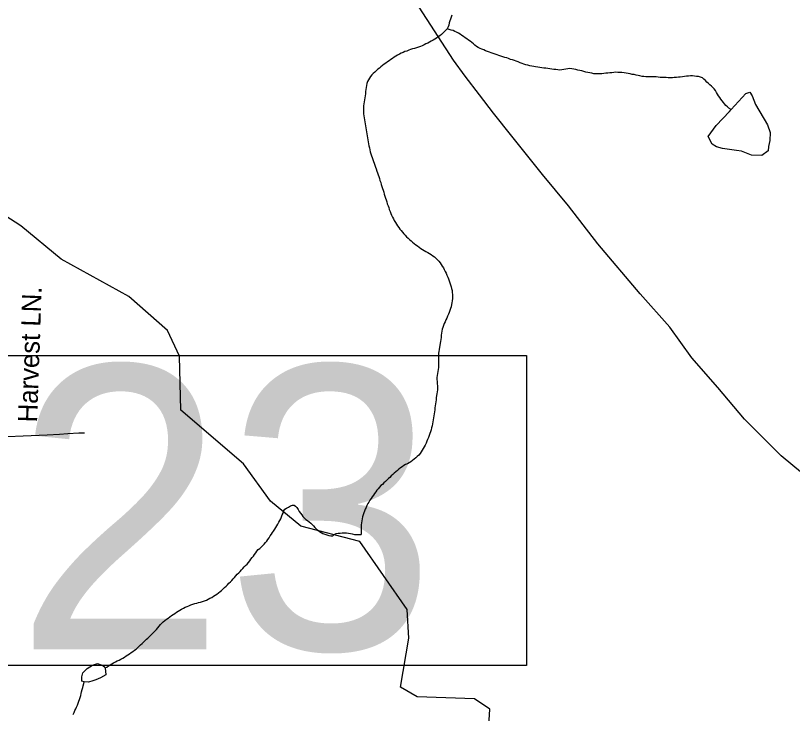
# Model space of a CAD drawing. Extents: x 1950930 to 2061844, y 904556 to 1017002.
# Drawn here: x 1982667 to 1986500, y 922665 to 926109 of the extents above; entities that cross this region are included whole.
import ezdxf

# ---------------------------------------------------------------- set-up
doc = ezdxf.new("R2010")
doc.units = 0
for name, color, linetype in [('Exist Hydrographic Creek Single Shore', 7, 'Continuous'), ('Exist Hydrographic Misc Water Feature', 7, 'Continuous'), ('Exist Road Non-System Type 51', 7, 'Continuous'), ('Exist Road Non-System Type 51 Label', 7, 'Continuous'), ('Exist Road Secondary Mileage Hundredths English Label', 7, 'Continuous'), ('Exist Road Secondary Type 51 Attributed', 7, 'Continuous')]:
    doc.layers.add(name, color=color, linetype=linetype)

msp = doc.modelspace()

# ---------------------------------------------------------------- linework, layer by layer
at = {"layer": 'Exist Hydrographic Creek Single Shore'}
for points in [[(1984819.3, 926110.4), (1984816, 926100.3), (1984813.1, 926090.6), (1984809.8, 926081.7), (1984807, 926072), (1984804.1, 926061.9), (1984800.8, 926052.2), (1984796.7, 926043.5)], [(1984796.7, 926043.5), (1984789.5, 926036.1), (1984782, 926028.7), (1984774.8, 926021.7), (1984768.2, 926015), (1984760.4, 926008.9), (1984752.2, 926003.2), (1984743.6, 925997.7), (1984735.4, 925991.9), (1984726.6, 925987.2), (1984717.6, 925981.7), (1984709.2, 925976.9), (1984700.3, 925972.1), (1984691.5, 925968.3), (1984682.7, 925963.4), (1984673.1, 925959.6), (1984664.1, 925955.7), (1984654.6, 925952.8), (1984645, 925948.9), (1984635.5, 925945.5), (1984625.9, 925943.7), (1984616.3, 925940.3), (1984606.8, 925937.3), (1984597.4, 925933.4), (1984588, 925930.4), (1984578.7, 925926.5), (1984569.7, 925922.6), (1984560.7, 925917.9), (1984551.9, 925913.2), (1984543.5, 925908.4), (1984534.9, 925902.7), (1984526.3, 925897.2), (1984518.1, 925891.5), (1984509.6, 925885.9), (1984501.9, 925880.2), (1984493.7, 925874.1), (1984485.9, 925868.4), (1984477.5, 925861.9), (1984469.7, 925855.9), (1984462.3, 925849.2), (1984454.5, 925843.6), (1984446.9, 925836.6), (1984439.5, 925830), (1984431.9, 925822.7), (1984424.8, 925815.6), (1984418.4, 925807.7), (1984412.7, 925799.6), (1984407.5, 925791.4), (1984403, 925782.4), (1984400.4, 925773.5), (1984397.9, 925763.7), (1984396.5, 925752.9), (1984394.8, 925743), (1984393.6, 925733.5), (1984392.8, 925722.7), (1984391.1, 925712.8), (1984389.5, 925702.9), (1984388.3, 925693.3), (1984386.6, 925683.4), (1984385.4, 925673.5), (1984383.9, 925663.1), (1984383.1, 925653.1), (1984382.9, 925643.3), (1984382.9, 925633.6), (1984383.7, 925623.4), (1984384.8, 925613.9), (1984386.4, 925603.9), (1984388.3, 925593.9), (1984390.1, 925584.3), (1984391.7, 925574.2), (1984394, 925564.2), (1984395.2, 925554.3), (1984397.1, 925544.6), (1984398.3, 925534.7), (1984400.1, 925524.7), (1984401.8, 925514.7), (1984403.6, 925505.1), (1984404.9, 925495.2), (1984407.1, 925485), (1984408.8, 925475.5), (1984410.6, 925465.5), (1984412.7, 925455.4), (1984414.5, 925445.8), (1984416.8, 925436.6), (1984419.4, 925426.8), (1984422.9, 925417), (1984426, 925407.9), (1984429.7, 925398.5), (1984433, 925388.6), (1984436.6, 925379.5), (1984439.7, 925369.7), (1984442.8, 925360.8), (1984446.5, 925351.7), (1984449.4, 925341.5), (1984452.6, 925332.5), (1984455.7, 925322.6), (1984459.2, 925313.6), (1984462.3, 925303.8), (1984464.9, 925294.5), (1984468.4, 925284.6)], [(1984366, 923513.8), (1984074, 923588.8), (1983923.9, 923713.2), (1983791, 923896.5), (1983482.9, 924162.1), (1983474.9, 924428.1), (1983417, 924554), (1983224.9, 924722.1), (1982891.9, 924906.2), (1982692, 925071.2), (1982533.9, 925172.8), (1982150.8, 925548.3), (1982117, 925631), (1982142, 925696.2), (1982258.9, 925762.6), (1982275.9, 925962.6)], [(1984468.4, 925284.6), (1984471.5, 925275.6), (1984474.2, 925265.4), (1984477.7, 925255.6), (1984480.3, 925246.7), (1984483.4, 925236.8), (1984486.1, 925227.5), (1984489.1, 925217.8), (1984492.2, 925207.9), (1984495.3, 925198.9), (1984498.4, 925188.7), (1984501, 925179.8), (1984504.5, 925170), (1984507.8, 925161), (1984510.9, 925151.5), (1984514.8, 925141.6), (1984518.3, 925132.6), (1984522.4, 925123.4), (1984526.3, 925114.3), (1984531.2, 925105.4), (1984535.7, 925097), (1984541, 925087.7), (1984546.4, 925079.6), (1984551.9, 925071.5), (1984557.6, 925062.8), (1984563.6, 925054.6), (1984569.5, 925047.3), (1984575.9, 925039.4), (1984582, 925031.2), (1984589, 925024.4), (1984596.4, 925017.2), (1984603.4, 925010), (1984610.5, 925002.9), (1984618.1, 924996.8), (1984625.5, 924990.1), (1984633.7, 924983.5), (1984641.1, 924977.5), (1984649.5, 924971.8), (1984657.5, 924965.6), (1984665.9, 924959.9), (1984673.9, 924954.7), (1984682.5, 924949.8), (1984690.9, 924944.3), (1984700.3, 924939.3), (1984708.8, 924934.4), (1984717.2, 924929), (1984725.6, 924923.3), (1984733.6, 924917.2), (1984740.9, 924910.8), (1984748.3, 924904), (1984755.1, 924896.4), (1984761.7, 924889), (1984767, 924880.5), (1984772.3, 924872.4), (1984777.9, 924863.8), (1984782.2, 924855), (1984787.1, 924845.7), (1984791, 924836.6), (1984795.1, 924827.4), (1984799.6, 924818.3), (1984802.7, 924809.3), (1984806.6, 924799.4), (1984809.6, 924790.3), (1984812.3, 924780.2), (1984815.4, 924770.4), (1984818, 924761.5), (1984820.3, 924751.4), (1984821.5, 924741.4), (1984823.4, 924731.5), (1984823.4, 924721.7), (1984823, 924712), (1984821.7, 924701.2), (1984820.1, 924691.8), (1984818, 924682), (1984815.4, 924671.8), (1984812.3, 924662.9), (1984809.4, 924653.3), (1984806.2, 924643.6), (1984802.5, 924634.4), (1984797.9, 924625.8), (1984794.3, 924615.7), (1984790.2, 924607), (1984786.5, 924597.9), (1984782.4, 924588.4), (1984778.7, 924579.1), (1984775, 924569.6), (1984772.3, 924560.3), (1984769.7, 924550.5), (1984768.6, 924540.9), (1984767.4, 924530.9), (1984766, 924520.2), (1984765.1, 924510.6), (1984763.9, 924500.6), (1984762.5, 924491.2), (1984759.8, 924481), (1984758.4, 924471.5), (1984756.5, 924461.5), (1984754.9, 924451.7), (1984754.3, 924442), (1984753.9, 924432)], [(1984753.9, 924432), (1984753.7, 924421.4), (1984753.9, 924411.3), (1984753.9, 924401.6), (1984753.5, 924391.8), (1984753.7, 924382.1), (1984753, 924371.2), (1984751.4, 924361.4), (1984750.2, 924351.7), (1984748.5, 924341.9), (1984746.9, 924331.9), (1984745.7, 924322.4), (1984745.9, 924312.3), (1984746.3, 924302.4), (1984747.1, 924291.7), (1984747.9, 924281.9), (1984747.9, 924272.2), (1984748.1, 924262.4), (1984746.9, 924252.5), (1984745.7, 924242.8), (1984744, 924233), (1984742.6, 924222.2), (1984741.4, 924212.3), (1984739.7, 924202.3), (1984738.3, 924192.9), (1984737, 924182.9), (1984736.2, 924173.3), (1984735, 924163.3), (1984733.4, 924153.4), (1984732.1, 924143.5), (1984730.3, 924133.1), (1984729.1, 924123.2), (1984727, 924113.4), (1984725, 924103.5), (1984723.3, 924093.7), (1984721.9, 924084.1), (1984719.2, 924074.4), (1984716.7, 924064.7), (1984714.1, 924055.3), (1984710.6, 924045.7), (1984706.9, 924035.7), (1984703.6, 924026.8), (1984699.5, 924017.3), (1984696.4, 924008.1), (1984692.3, 923999.3), (1984688.2, 923989.4), (1984683.7, 923980.4), (1984678.8, 923971.8), (1984673.7, 923963.7), (1984668.6, 923955.5), (1984662.4, 923947.5), (1984656.1, 923939.6), (1984648.9, 923932.1), (1984641.3, 923925.5), (1984633.5, 923919.4), (1984626.1, 923912.8), (1984617.7, 923906.4), (1984609.3, 923901.6), (1984600.1, 923896.9), (1984590.8, 923893), (1984582, 923888.3), (1984574.6, 923882.2), (1984566.4, 923876.4), (1984558.7, 923870), (1984551.3, 923863.8), (1984543.3, 923857.2), (1984535.7, 923849.9), (1984528.7, 923843.6), (1984520.9, 923837.1), (1984513.5, 923829.7), (1984506.2, 923823.5), (1984499, 923816.1), (1984491.6, 923809.9), (1984484.4, 923802.5), (1984477.2, 923795.4), (1984469.9, 923788.9), (1984462.7, 923781.8), (1984456.3, 923773.5), (1984450, 923766.3), (1984444, 923758.3), (1984437.9, 923750.3), (1984432.3, 923742.2), (1984426.8, 923734.1), (1984421.1, 923726.1), (1984415.5, 923717.2), (1984410.6, 923708.2), (1984405.3, 923700.1), (1984400.4, 923691), (1984396.5, 923681.9), (1984391.9, 923673.3), (1984388.3, 923663.3), (1984385, 923654.4), (1984382.1, 923644.7), (1984379.2, 923635.1), (1984377.2, 923625.2), (1984375.5, 923615.3), (1984373.5, 923605.4), (1984372.3, 923595.5), (1984371.9, 923585.9), (1984371.9, 923575.3)], [(1983108.3, 922889.2), (1983116.9, 922893.9), (1983124.9, 922899.2), (1983133.5, 922904.8), (1983142.2, 922910.4), (1983150.2, 922915.2), (1983159.4, 922919.9), (1983168.4, 922924.7), (1983177.4, 922928.6), (1983186.7, 922932.5), (1983195.5, 922937.2), (1983203.7, 922942.8), (1983212.3, 922948.4), (1983220.3, 922954.1), (1983228.9, 922959.7), (1983237.1, 922965.4), (1983245.3, 922970.6), (1983253.1, 922977.2), (1983261.7, 922982.7), (1983268.7, 922989.4), (1983276.3, 922996.3), (1983283.8, 923002.9), (1983290.8, 923010), (1983298.4, 923016.5), (1983305.4, 923023.6), (1983312.6, 923031), (1983319.7, 923037.2), (1983327.3, 923044.6), (1983334.3, 923051.6), (1983341.5, 923058.3), (1983348.6, 923065.3), (1983355.4, 923072.8), (1983362, 923079.9), (1983368.5, 923087.9), (1983374.9, 923096.2), (1983381.7, 923103.3), (1983388.4, 923110.3), (1983395.4, 923117), (1983403.4, 923123.6), (1983411.6, 923130), (1983419.2, 923135.4), (1983427.6, 923141.7), (1983435.8, 923147.5), (1983444, 923153.1), (1983452.4, 923158.2), (1983460.6, 923164), (1983469, 923168.8), (1983477.6, 923174.3), (1983486, 923179.1), (1983495.3, 923183.8), (1983504.3, 923188.6), (1983513.3, 923192.5), (1983522.5, 923196.4), (1983531.8, 923200.2), (1983540.8, 923204), (1983550.6, 923207.4), (1983560.5, 923209.6), (1983570.1, 923211.8), (1983579.5, 923214.8), (1983589.4, 923217), (1983599.2, 923220.3), (1983608.2, 923224.2), (1983617.5, 923228.1), (1983625.9, 923233), (1983634.7, 923237.7), (1983643.3, 923243.3), (1983651.5, 923249), (1983660.1, 923254.2), (1983667.9, 923260.6), (1983676.1, 923266.3), (1983683.5, 923272.4), (1983691.1, 923279.8), (1983698.3, 923286.5), (1983705.6, 923293.4), (1983712.8, 923300.1), (1983719.8, 923307.1), (1983726.6, 923314.7), (1983733.7, 923321.6), (1983740.5, 923328.7), (1983747.7, 923336.2), (1983754, 923344.1), (1983760.8, 923351.6), (1983767.6, 923358.8), (1983774.7, 923365.7), (1983781.5, 923373.2), (1983788.1, 923380.4), (1983795.5, 923387.8), (1983802, 923394.8), (1983808.8, 923401.9), (1983815.8, 923410.2), (1983821.9, 923417.4), (1983828.1, 923425.4), (1983834, 923433.8), (1983840.2, 923441.8), (1983845.7, 923449.9), (1983851.6, 923457.9), (1983858, 923465.1), (1983864.3, 923473.1), (1983871.9, 923479.6), (1983879.3, 923485.8)], [(1984880.9, 920546.2), (1984872.9, 920710.5), (1984931, 920778.1), (1985315, 920894.9), (1985414.1, 920994.7), (1985365.1, 921196), (1985306, 921252.9), (1985131.1, 921318.9), (1984598, 921346.3), (1984506.1, 921377.7), (1984506.1, 921486), (1984640, 921736), (1984889.9, 922052.4), (1984990, 922421.2), (1985007, 922686.7), (1984932, 922737.5), (1984649, 922746.6), (1984566, 922794.3), (1984607, 923036.2), (1984599, 923177.5), (1984366, 923513.8)], [(1982951.7, 922660.1), (1982955.4, 922669.7), (1982959, 922678.9), (1982963.6, 922687.5), (1982967.7, 922696.6), (1982971.8, 922706.6), (1982975.9, 922715.3), (1982979.1, 922724.9), (1982982.2, 922734.3), (1982985.3, 922743.9), (1982988.2, 922753.6), (1982990.6, 922763.4), (1982992.9, 922772.4), (1982996, 922782.5), (1982998.4, 922792.3), (1983000.3, 922801.7), (1983002.9, 922811.9), (1983005.4, 922821.6)]]:
    msp.add_lwpolyline(points, dxfattribs=at)
at = {"layer": 'Exist Hydrographic Misc Water Feature'}
for points in [[(1985283.1, 925848.6), (1985273.1, 925849.7), (1985263, 925850.9), (1985253.2, 925852.8), (1985243.1, 925853.5), (1985233.1, 925854.7), (1985223.6, 925856.5), (1985213.8, 925858.3), (1985204, 925860.3), (1985194.1, 925863), (1985184.9, 925865.6), (1985175.2, 925869.1), (1985166, 925872.5), (1985156.4, 925876), (1985147.2, 925879.5), (1985137.5, 925882.9), (1985128.3, 925886.3), (1985118.7, 925889.8), (1985109.4, 925892.5), (1985099.8, 925896), (1985090.1, 925899.5), (1985080.9, 925902.1), (1985071.3, 925905.6), (1985061.4, 925908.3), (1985051.8, 925911.8), (1985042.6, 925914.4), (1985033.3, 925917.9), (1985023.5, 925920.6), (1985013.9, 925924.1), (1985004.6, 925927.4), (1984995.2, 925930.9), (1984986, 925934.4), (1984976.8, 925938.6), (1984967.7, 925942.1), (1984959.1, 925946.6), (1984950.1, 925951.6), (1984941.7, 925956.6), (1984933.7, 925962.6), (1984925.9, 925969.1), (1984917.9, 925975.2), (1984910.1, 925982.1), (1984901.7, 925987.8), (1984893.9, 925993.9), (1984885.3, 925998.8), (1984876.9, 926005), (1984869.1, 926010.6), (1984860.1, 926016), (1984852.1, 926020.9), (1984843.1, 926026), (1984834, 926030.2), (1984825.4, 926034.7), (1984815.6, 926037), (1984805.9, 926040.5), (1984796.7, 926043.5)], [(1986197.4, 925644.3), (1986187, 925652), (1986179, 925658), (1986172, 925664.8), (1986165.2, 925672.4), (1986159.3, 925679.7), (1986153.3, 925687.9), (1986147.2, 925696.1), (1986141.2, 925703.9), (1986135.3, 925712.1), (1986130, 925720.3), (1986125.9, 925729.5), (1986120.9, 925738.7), (1986114.2, 925746.2), (1986107.2, 925752.9), (1986100.2, 925759.7), (1986092.6, 925767.3), (1986085.7, 925773.7), (1986077.9, 925780.5), (1986071.1, 925788.1), (1986063.7, 925794.9), (1986055.7, 925800.5), (1986047.1, 925805.1), (1986037.3, 925807), (1986027.2, 925808.5), (1986017.2, 925809.6), (1986006.9, 925810.9), (1985996.7, 925811.2), (1985987.3, 925810.2), (1985976.8, 925808.9), (1985967.2, 925807.5), (1985957.3, 925806.3), (1985946.9, 925805.3), (1985937.2, 925804), (1985927.4, 925803.4), (1985917.1, 925803), (1985907.7, 925802), (1985897.4, 925801.5), (1985887.2, 925801.9), (1985877.5, 925802.1), (1985867.3, 925802.1), (1985857.2, 925803.2), (1985847.6, 925803.4), (1985837.6, 925804.5), (1985827.5, 925805.6), (1985817.5, 925806), (1985807.6, 925805.9), (1985797.4, 925806.2), (1985787.3, 925806.5), (1985777.5, 925806.4), (1985767.4, 925807.5), (1985757.8, 925808.5), (1985747.5, 925810.5), (1985738.1, 925812.3), (1985728.5, 925815.1), (1985718.4, 925816.9), (1985709, 925818.4), (1985698.7, 925820.4), (1985689.1, 925822.3), (1985678.9, 925824.2), (1985669.4, 925826), (1985659, 925826.8), (1985649.3, 925827.9), (1985639.3, 925828.2), (1985629.4, 925828.4), (1985619.6, 925827.9), (1985609.1, 925826.3), (1985599.3, 925825.7), (1985589.2, 925824.4), (1985579.4, 925823.9), (1985568.9, 925822.3), (1985559.5, 925821.6), (1985549.3, 925821.1), (1985539.4, 925821), (1985529.8, 925821.3), (1985519.5, 925821.6), (1985510.1, 925823.5), (1985499.8, 925825.4), (1985490.4, 925827.3), (1985480.6, 925829.9), (1985470.3, 925832.3), (1985461.1, 925835), (1985451.2, 925837.6), (1985441.4, 925839.6), (1985431.6, 925842.2), (1985421.7, 925844.2), (1985412.3, 925846), (1985402.2, 925847.2), (1985392.2, 925845.8), (1985382.1, 925844.1), (1985372.5, 925841.9), (1985362.5, 925840.6), (1985352.6, 925839.7), (1985342.6, 925840.8), (1985332.5, 925841.9), (1985322.5, 925843.1), (1985313, 925844.1), (1985303, 925846), (1985293.2, 925847.5), (1985283.1, 925848.6)], [(1986197.4, 925644.3), (1986270.2, 925723.3), (1986289.9, 925729.7), (1986302.2, 925711.9), (1986318.6, 925669.7), (1986377.5, 925568.6), (1986389.8, 925530.7), (1986387.9, 925491.9), (1986382.4, 925462.8), (1986380.3, 925440.3), (1986348.6, 925418), (1986298.7, 925419.8), (1986248.3, 925439.3), (1986224.3, 925442.9), (1986154.6, 925452.3), (1986126.1, 925460.3), (1986104.1, 925474.2), (1986084.2, 925512.1), (1986123.4, 925566.2), (1986189, 925634.6), (1986197.4, 925644.3)], [(1983994.6, 923673.2), (1984004, 923677.9), (1984013.8, 923683.3), (1984023.7, 923689.1), (1984032.7, 923692.2), (1984041.1, 923692.2), (1984048.5, 923687.8), (1984054.4, 923680.4), (1984060.6, 923671), (1984066.5, 923661.1), (1984072.5, 923652.9), (1984078.6, 923644.2), (1984084.6, 923636.8), (1984091.8, 923629.2), (1984099.1, 923622.5), (1984107.1, 923616.7), (1984115.1, 923610.7), (1984122.9, 923604.2), (1984130.3, 923597.4), (1984136.7, 923590), (1984143.4, 923582.4), (1984150.4, 923575.7), (1984158.2, 923568.8), (1984165.8, 923563.2), (1984174.6, 923557.8), (1984183.2, 923552.8), (1984192.8, 923549.4), (1984202.5, 923545.9), (1984212.1, 923543.1), (1984222.2, 923541.3), (1984231.6, 923541.9), (1984239.6, 923547.5), (1984249, 923552.1), (1984258.7, 923554), (1984268.7, 923555.3), (1984279, 923555.7), (1984288.6, 923555.5), (1984298.9, 923555.5), (1984308.9, 923554.4), (1984318.7, 923552.5), (1984328.2, 923550.7), (1984338.4, 923548.7), (1984348.1, 923547.6), (1984358.3, 923547.3), (1984371.9, 923548.1)], [(1983879.3, 923485.8), (1983886.9, 923493.2), (1983894.1, 923500.7), (1983900.4, 923507.7), (1983906.4, 923515.8), (1983911.9, 923523.8), (1983917.5, 923531.9), (1983923.2, 923540.8), (1983928.9, 923548.8), (1983934.1, 923557), (1983939.6, 923565.1), (1983945.3, 923574), (1983950.5, 923582.2), (1983955.8, 923591.1), (1983961.1, 923599.2), (1983965.4, 923608.2), (1983970.4, 923617.2), (1983974.9, 923625.9), (1983979, 923635.1), (1983982.7, 923644.6), (1983986.4, 923653.8), (1983989.6, 923663.5), (1983994.6, 923673.2)], [(1984371.9, 923575.3), (1984371.9, 923565.1), (1984371.9, 923548.1)], [(1983005.4, 922821.6), (1982994.5, 922824.9), (1982994.3, 922844.8), (1982998.6, 922865.3), (1983019.7, 922886.8), (1983045.8, 922903.5), (1983071.8, 922911.3), (1983097.9, 922901.7), (1983107.9, 922894.1), (1983108.3, 922889.2)], [(1983108.3, 922889.2), (1983112.2, 922855.4), (1983086.4, 922841), (1983062.6, 922830.7), (1983048.4, 922825.6), (1983026.7, 922819.2), (1983005.4, 922821.6)]]:
    msp.add_lwpolyline(points, dxfattribs=at)
at = {"layer": 'Exist Road Non-System Type 51'}
msp.add_lwpolyline([(1982565.8, 924031.5), (1982626.4, 924031.5), (1982704.5, 924034), (1982823, 924039.6), (1982884.1, 924043.8), (1982924, 924046.3), (1982978.4, 924048.9), (1983007, 924049.4)], dxfattribs=at)
at = {"layer": 'Exist Road Secondary Mileage Hundredths English Label'}
msp.add_lwpolyline([(1982611.3, 924430.7), (1985187.8, 924430.7), (1985187.8, 922901.5), (1982611.3, 922901.5)], close=True, dxfattribs=at)
at = {"layer": 'Exist Road Secondary Type 51 Attributed'}
msp.add_lwpolyline([(1986550, 923848.5), (1986445.2, 923936.7), (1986342.8, 924038.5), (1986263.8, 924116.7), (1986131.3, 924273.6), (1986003.8, 924419.5), (1985895.3, 924570.7), (1985749.5, 924734.8), (1985540, 924982.5), (1985395.8, 925169.4), (1985267.5, 925323.6), (1985115.6, 925513.6), (1985025.3, 925626.8), (1984955.5, 925718), (1984885.6, 925809.1), (1984827.9, 925888.1), (1984658.7, 926150.3)], dxfattribs=at)

# ---------------------------------------------------------------- texts
at = {"layer": 'Exist Road Non-System Type 51 Label'}
msp.add_text('Harvest LN.', height=95, rotation=88.0187, dxfattribs=at).set_placement((1982772.7, 924099.8))
at = {"layer": 'Exist Road Secondary Mileage Hundredths English Label'}
msp.add_text('23', height=1400, dxfattribs=at).set_placement((1982661.4, 922980.6))

doc.saveas('drawing.dxf')
